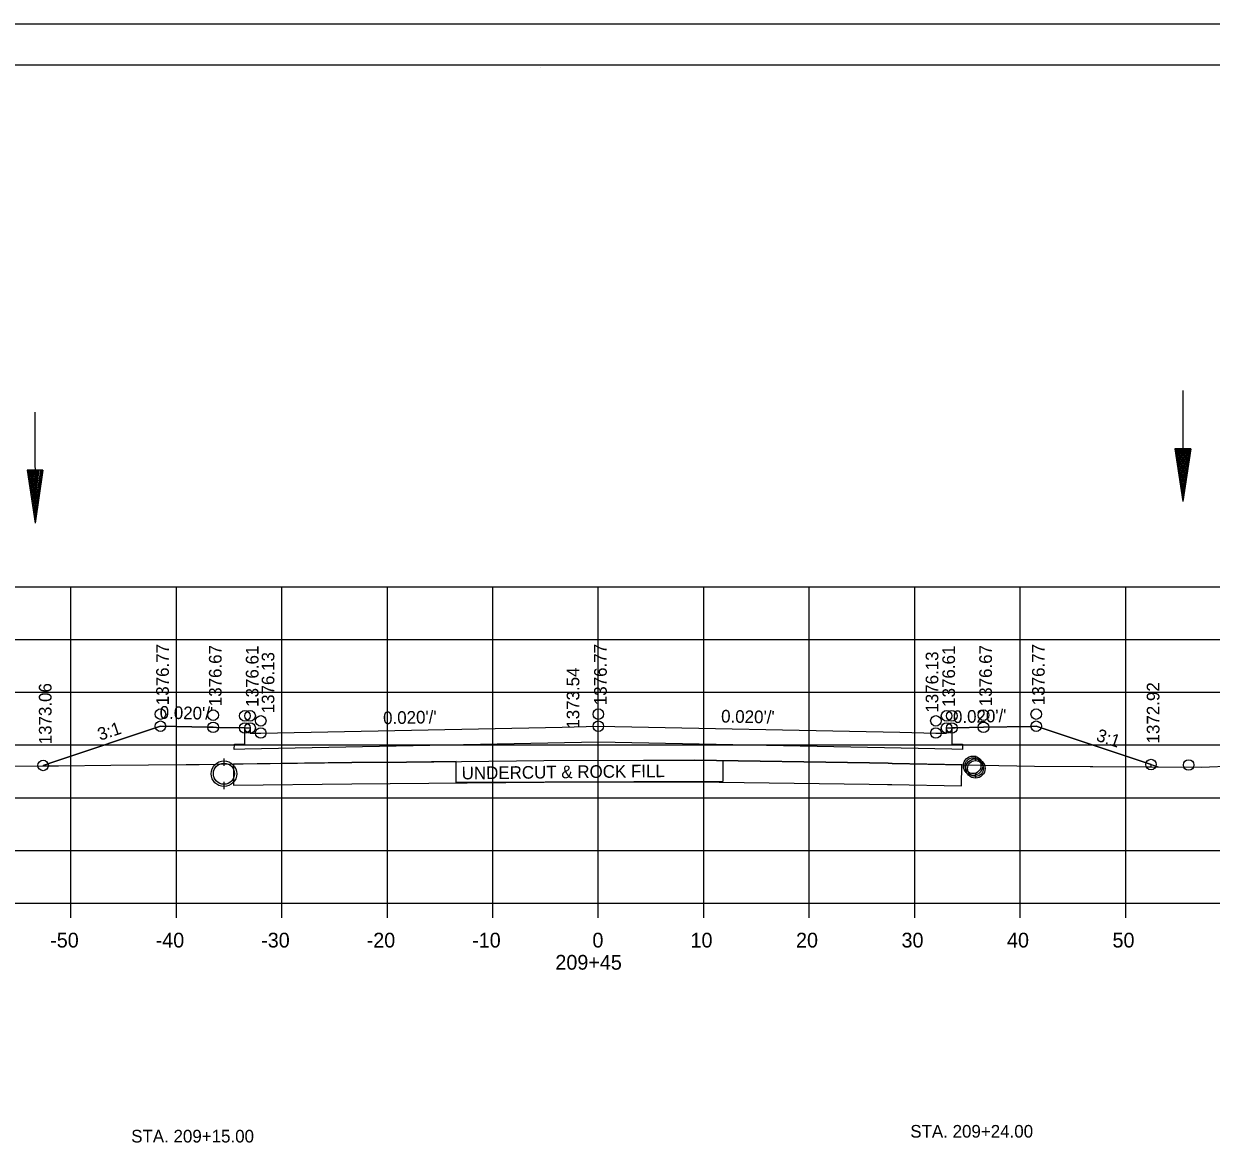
# Model space of a CAD drawing. Extents: x 1374311 to 1383814, y 384102 to 406278.
# Drawn here: x 1382585.6 to 1382698.2, y 404038.9 to 404145.1 of the extents above; entities that cross this region are included whole.
import ezdxf

# ---------------------------------------------------------------- set-up
doc = ezdxf.new("R2010")
doc.units = 0
for name, color, linetype in [('R_Axis', 7, 'Continuous'), ('R_Axis Annot', 7, 'Continuous'), ('R_Border', 7, 'Continuous'), ('R_Draft', 7, 'Continuous'), ('R_Exist Surface', 7, 'Continuous'), ('R_Fin Surface', 7, 'Continuous'), ('R_Grid', 7, 'Continuous'), ('R_No Plot', 7, 'Continuous'), ('R_Water', 7, 'Continuous'), ('R_Water Annot', 7, 'Continuous'), ('R_Xsect Elev', 7, 'Continuous'), ('R_Xsect Slope', 7, 'Continuous')]:
    doc.layers.add(name, color=color, linetype=linetype)

msp = doc.modelspace()

# ---------------------------------------------------------------- linework, layer by layer
at = {"layer": 'R_Axis'}
for p, q in [((1382500.07, 404061.7), (1382780.07, 404061.7)), ((1382590.07, 404060.3), (1382590.07, 404061.7)), ((1382600.07, 404060.3), (1382600.07, 404061.7)), ((1382610.07, 404060.3), (1382610.07, 404061.7)), ((1382620.07, 404060.3), (1382620.07, 404061.7)), ((1382630.07, 404060.3), (1382630.07, 404061.7)), ((1382640.07, 404060.3), (1382640.07, 404061.7)), ((1382650.07, 404060.3), (1382650.07, 404061.7)), ((1382660.07, 404060.3), (1382660.07, 404061.7)), ((1382670.07, 404060.3), (1382670.07, 404061.7)), ((1382680.07, 404060.3), (1382680.07, 404061.7)), ((1382690.07, 404060.3), (1382690.07, 404061.7))]:
    msp.add_line(p, q, dxfattribs=at)
at = {"layer": 'R_Border'}
for p, q in [((1382482.07, 404141.16), (1382798.25, 404141.16)), ((1382634.59, 404140.9), (1382634.59, 404140.9)), ((1382634.59, 404140.9), (1382634.59, 404140.9))]:
    msp.add_line(p, q, dxfattribs=at)
at = {"layer": 'R_Draft'}
for p, q in [((1382694.73, 404104.77), (1382695.48, 404099.77)), ((1382696.23, 404104.77), (1382694.73, 404104.77)), ((1382694.85, 404104.77), (1382695.48, 404100.6)), ((1382694.98, 404104.77), (1382695.48, 404101.46)), ((1382695.11, 404104.77), (1382695.48, 404102.3)), ((1382695.23, 404104.77), (1382695.48, 404103.14)), ((1382695.36, 404104.77), (1382695.48, 404103.98)), ((1382696.23, 404104.77), (1382695.48, 404099.77)), ((1382695.72, 404104.77), (1382695.48, 404103.14)), ((1382695.98, 404104.77), (1382695.48, 404101.46)), ((1382696.1, 404104.77), (1382695.48, 404100.6)), ((1382695.85, 404104.77), (1382695.48, 404102.3)), ((1382695.6, 404104.77), (1382695.48, 404103.98)), ((1382585.93, 404102.73), (1382586.69, 404097.73)), ((1382587.43, 404102.73), (1382585.93, 404102.73)), ((1382586.06, 404102.73), (1382586.69, 404098.57)), ((1382586.18, 404102.73), (1382586.69, 404099.43)), ((1382586.31, 404102.73), (1382586.69, 404100.26)), ((1382586.44, 404102.73), (1382586.68, 404101.11)), ((1382586.56, 404102.73), (1382586.68, 404101.94)), ((1382586.92, 404102.73), (1382586.68, 404101.11)), ((1382586.8, 404102.73), (1382586.68, 404101.94)), ((1382587.43, 404102.73), (1382586.69, 404097.73)), ((1382587.18, 404102.73), (1382586.69, 404099.43)), ((1382587.31, 404102.73), (1382586.69, 404098.57)), ((1382587.05, 404102.73), (1382586.69, 404100.26))]:
    msp.add_line(p, q, dxfattribs=at)
at = {"layer": 'R_Exist Surface'}
for p, q in [((1382604.58, 404075.42), (1382604.58, 404074.93)), ((1382675.82, 404075.66), (1382675.82, 404075.38)), ((1382675.82, 404073.82), (1382675.82, 404073.55)), ((1382604.58, 404073.01), (1382604.58, 404072.51))]:
    msp.add_line(p, q, dxfattribs=at)
msp.add_lwpolyline([(1382575.02, 404074.64), (1382587.8, 404074.72), (1382588.91, 404074.73), (1382593.85, 404074.77), (1382601, 404074.86), (1382602.24, 404074.86), (1382603.8, 404074.88), (1382616.7, 404075.02), (1382621.9, 404075.08), (1382634.91, 404075.23), (1382644.35, 404075.26), (1382649.18, 404075.27), (1382665.78, 404074.99), (1382667.53, 404074.96), (1382667.93, 404074.95), (1382681.41, 404074.68), (1382697.24, 404074.59), (1382700.32, 404074.72)], dxfattribs=at)
for centre, radius in [((1382675.59, 404074.73), 0.917), ((1382675.82, 404074.47), 0.917), ((1382604.58, 404073.97), 1.21)]:
    msp.add_circle(centre, radius, dxfattribs=at)
at = {"layer": 'R_Fin Surface'}
for p, q in [((1382667.93, 404074.95), (1382667.53, 404074.96)), ((1382674.52, 404074.82), (1382667.93, 404074.95))]:
    msp.add_line(p, q, dxfattribs=at)
for points in [[(1382587.44, 404074.76), (1382588.65, 404075.16), (1382598.56, 404078.47), (1382603.03, 404078.38), (1382603.56, 404078.37), (1382603.88, 404078.36), (1382606.56, 404078.31), (1382607.01, 404078.31), (1382607.06, 404078.31), (1382607.06, 404078.25), (1382607.07, 404077.81), (1382607.18, 404077.81), (1382608.07, 404077.83), (1382636.64, 404078.4), (1382640.07, 404078.47), (1382668.64, 404077.9), (1382672.07, 404077.83), (1382672.18, 404077.82), (1382673.07, 404077.81), (1382673.07, 404077.86), (1382673.08, 404078.31), (1382673.53, 404078.31), (1382673.58, 404078.31), (1382673.9, 404078.31), (1382676.58, 404078.37), (1382681.05, 404078.46), (1382681.58, 404078.47), (1382682.62, 404078.12), (1382693.14, 404074.61)], [(1382673.58, 404078.31), (1382673.59, 404076.78), (1382674.59, 404076.78), (1382674.58, 404076.28), (1382673.58, 404076.3), (1382640.07, 404076.97), (1382606.56, 404076.3), (1382605.56, 404076.28), (1382605.57, 404076.78), (1382606.57, 404076.78), (1382606.56, 404078.31)], [(1382667.53, 404074.96), (1382665.78, 404074.99), (1382649.18, 404075.27), (1382651.86, 404075.22), (1382651.86, 404073.22), (1382626.59, 404073.13), (1382626.59, 404075.13), (1382621.9, 404075.08), (1382616.7, 404075.02), (1382605.49, 404074.89)], [(1382605.49, 404074.89), (1382605.49, 404072.89), (1382616.72, 404073.02), (1382634.93, 404073.16), (1382649.17, 404073.2), (1382665.74, 404072.99), (1382667.49, 404072.96), (1382667.88, 404072.95), (1382674.51, 404072.82), (1382674.52, 404074.82)], [(1382605.49, 404074.89), (1382605.49, 404072.89), (1382616.72, 404073.02), (1382634.93, 404073.16), (1382649.16, 404073.21), (1382665.74, 404072.99), (1382667.49, 404072.96), (1382667.88, 404072.95), (1382674.51, 404072.82), (1382674.52, 404074.82)]]:
    msp.add_lwpolyline(points, dxfattribs=at)
at = {"layer": 'R_Grid'}
for p, q in [((1382500.07, 404091.7), (1382780.07, 404091.7)), ((1382590.07, 404061.7), (1382590.07, 404091.7)), ((1382600.07, 404061.7), (1382600.07, 404091.7)), ((1382610.07, 404061.7), (1382610.07, 404091.7)), ((1382620.07, 404061.7), (1382620.07, 404091.7)), ((1382630.07, 404061.7), (1382630.07, 404091.7)), ((1382640.07, 404061.7), (1382640.07, 404091.7)), ((1382650.07, 404061.7), (1382650.07, 404091.7)), ((1382660.07, 404061.7), (1382660.07, 404091.7)), ((1382670.07, 404061.7), (1382670.07, 404091.7)), ((1382680.07, 404061.7), (1382680.07, 404091.7)), ((1382690.07, 404061.7), (1382690.07, 404091.7)), ((1382500.07, 404086.7), (1382780.07, 404086.7)), ((1382500.07, 404081.7), (1382780.07, 404081.7)), ((1382500.07, 404076.7), (1382780.07, 404076.7)), ((1382500.07, 404071.7), (1382780.07, 404071.7)), ((1382500.07, 404066.7), (1382780.07, 404066.7)), ((1382500.07, 404061.7), (1382780.07, 404061.7))]:
    msp.add_line(p, q, dxfattribs=at)
at = {"layer": 'R_No Plot'}
msp.add_line((1382469.67, 404145.05), (1382803, 404145.05), dxfattribs=at)
for points in [[(1382469.66, 404145.05), (1382803, 404145.05), (1382803, 403931.72), (1382469.66, 403931.72)], [(1382715.99, 404141.16), (1382715.99, 404131.28), (1382751.72, 404131.28), (1382751.72, 404128.36), (1382774.92, 404128.36), (1382774.92, 404104.03), (1382798.25, 404104.03), (1382798.25, 403935.7), (1382482.07, 403935.7), (1382482.07, 404141.16)], [(1382587.44, 404074.76), (1382587.44, 404074.72), (1382587.8, 404074.72), (1382588.91, 404074.73), (1382593.85, 404074.77), (1382601, 404074.86), (1382602.24, 404074.86), (1382603.8, 404074.88), (1382616.7, 404075.02), (1382621.9, 404075.08), (1382634.91, 404075.23), (1382644.35, 404075.26), (1382649.18, 404075.27), (1382665.78, 404074.99), (1382667.53, 404074.96), (1382667.93, 404074.95), (1382681.41, 404074.68), (1382692.46, 404074.62), (1382692.46, 404074.84), (1382682.62, 404078.12), (1382681.58, 404078.47), (1382681.05, 404078.46), (1382676.58, 404078.37), (1382673.9, 404078.31), (1382673.58, 404078.31), (1382673.59, 404076.78), (1382674.59, 404076.78), (1382674.58, 404076.28), (1382673.58, 404076.3), (1382640.07, 404076.97), (1382606.56, 404076.3), (1382605.56, 404076.28), (1382605.57, 404076.78), (1382606.57, 404076.78), (1382606.56, 404078.31), (1382603.88, 404078.36), (1382603.56, 404078.37), (1382603.03, 404078.38), (1382598.56, 404078.47), (1382588.65, 404075.16)]]:
    msp.add_lwpolyline(points, close=True, dxfattribs=at)
for centre in [(1382598.56, 404079.62), (1382603.56, 404079.52), (1382606.56, 404079.46), (1382607.06, 404079.46), (1382640.07, 404079.62), (1382673.08, 404079.46), (1382673.58, 404079.46), (1382676.58, 404079.52), (1382681.58, 404079.62), (1382598.56, 404078.47), (1382598.56, 404078.47), (1382603.56, 404078.37), (1382603.56, 404078.37), (1382606.56, 404078.31), (1382607.06, 404078.31), (1382607.06, 404078.31), (1382608.07, 404078.98), (1382640.07, 404078.47), (1382640.07, 404078.47), (1382672.07, 404078.98), (1382673.08, 404078.31), (1382673.08, 404078.31), (1382673.58, 404078.31), (1382676.58, 404078.37), (1382676.58, 404078.37), (1382681.58, 404078.47), (1382681.58, 404078.47), (1382608.07, 404077.83), (1382608.07, 404077.83), (1382672.07, 404077.83), (1382672.07, 404077.83), (1382692.46, 404074.84), (1382692.46, 404074.84), (1382587.44, 404074.76), (1382587.44, 404074.76), (1382587.44, 404074.76), (1382587.44, 404074.76), (1382696.03, 404074.8)]:
    msp.add_circle(centre, 0.5, dxfattribs=at)
at = {"layer": 'R_Water'}
for p, q in [((1382695.48, 404110.28), (1382695.48, 404099.77)), ((1382586.67, 404108.24), (1382586.69, 404097.73)), ((1382675.82, 404075.49), (1382675.82, 404075.22)), ((1382604.58, 404075.21), (1382604.58, 404074.72)), ((1382604.58, 404073.21), (1382604.58, 404072.72)), ((1382675.82, 404073.99), (1382675.82, 404073.72))]:
    msp.add_line(p, q, dxfattribs=at)
for centre, radius in [((1382675.59, 404074.73), 0.75), ((1382604.58, 404073.97), 1), ((1382675.82, 404074.47), 0.75)]:
    msp.add_circle(centre, radius, dxfattribs=at)

# ---------------------------------------------------------------- texts
at = {"layer": 'R_Axis Annot'}
for s, p in [('-50', (1382588.11, 404057.5)), ('-40', (1382598.11, 404057.5)), ('-30', (1382608.11, 404057.5)), ('-20', (1382618.11, 404057.5)), ('-10', (1382628.11, 404057.5)), ('0', (1382639.51, 404057.5)), ('10', (1382648.81, 404057.5)), ('20', (1382658.81, 404057.5)), ('30', (1382668.81, 404057.5)), ('40', (1382678.81, 404057.5)), ('50', (1382688.81, 404057.5)), ('209+45', (1382636, 404055.4))]:
    msp.add_text(s, height=1.4, dxfattribs=at).set_placement(p)
at = {"layer": 'R_Fin Surface'}
msp.add_text('UNDERCUT & ROCK FILL', height=1.2, rotation=0.6543, dxfattribs=at).set_placement((1382627.12, 404073.43))
at = {"layer": 'R_Water Annot'}
for s, p in [('STA. 209+24.00', (1382669.64, 404039.48)), ('STA. 209+15.00', (1382595.79, 404039.02))]:
    msp.add_text(s, height=1.2, dxfattribs=at).set_placement(p)
at = {"layer": 'R_Xsect Elev'}
for s, p in [('1376.77', (1382599.36, 404080.47)), ('1376.67', (1382604.36, 404080.37)), ('1376.61', (1382607.86, 404080.31)), ('1376.77', (1382640.87, 404080.47)), ('1376.13', (1382672.3, 404079.76)), ('1376.61', (1382673.88, 404080.31)), ('1376.67', (1382677.38, 404080.37)), ('1376.77', (1382682.38, 404080.47)), ('1376.13', (1382609.36, 404079.7)), ('1373.54', (1382638.27, 404078.24)), ('1373.06', (1382588.24, 404076.76)), ('1372.92', (1382693.26, 404076.84))]:
    msp.add_text(s, height=1.2, rotation=90, dxfattribs=at).set_placement(p)
at = {"layer": 'R_Xsect Slope'}
for s, rotation, p in [("0.020'/'", 358.8542, (1382598.48, 404079.19)), ("0.020'/'", 1.1458, (1382619.68, 404078.66)), ("0.020'/'", 358.8542, (1382651.7, 404078.83)), ("0.020'/'", 1.1458, (1382673.7, 404078.77)), ('3:1', 18.4349, (1382592.84, 404077.09)), ('3:1', 341.5651, (1382687.18, 404077.13))]:
    msp.add_text(s, height=1.2, rotation=rotation, dxfattribs=at).set_placement(p)

doc.saveas('drawing.dxf')
